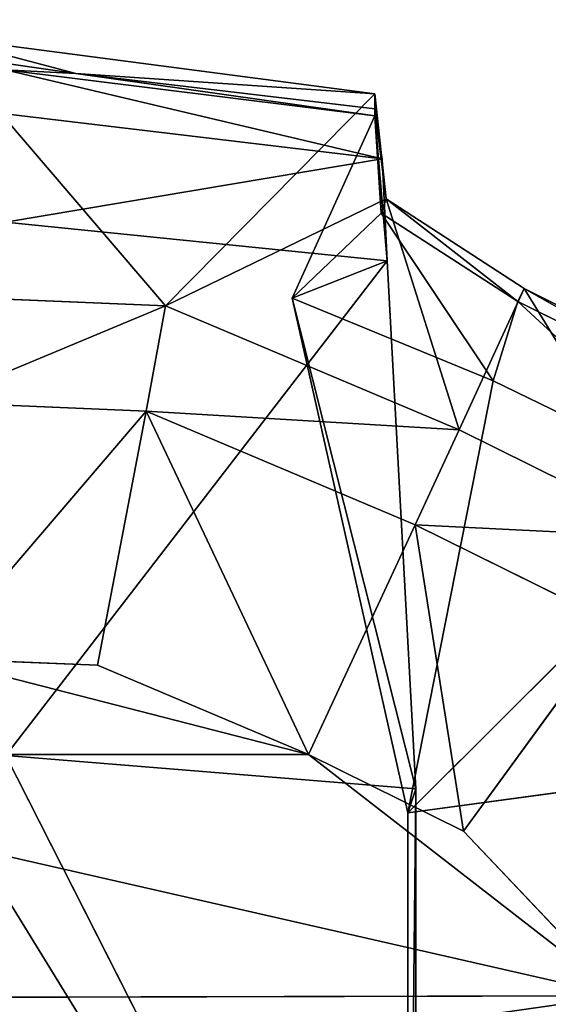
# Model space of a CAD drawing. Extents: x 0 to 31, y 0 to 21.2.
# Tile 387 of 574: x 20.301 to 20.607, y 3.186 to 3.757. Entities that reach past the tile are written whole.
import ezdxf

# ---------------------------------------------------------------- set-up
doc = ezdxf.new("R2010")
doc.units = 0
doc.header["$MEASUREMENT"] = 0
doc.layers.get('0').update_dxf_attribs({"color": 13, "linetype": 'CONTINUOUS'})
for name, color, linetype in [('CAST_IRON', 250, 'CONTINUOUS'), ('GALVANIZED_METAL', 252, 'CONTINUOUS'), ('KNOBS', 252, 'CONTINUOUS')]:
    doc.layers.add(name, color=color, linetype=linetype)

# ---------------------------------------------------------------- blocks, each defined once
blk = doc.blocks.new('NGM5058UC_TRADECAD_DXF')
at = {"layer": 'KNOBS', "color": 0}
for p, q in [((4.7319, -6.87475, 0.90625), (4.9867, -6.90825, 0.90625)), ((4.7319, -6.87475, 0.90625), (4.9867, -6.90825, 0.90625)), ((4.7319, -6.88465, 1.12635), (4.8138, -6.89655, 1.12635)), ((4.7319, -6.88465, 1.12635), (4.8138, -6.89655, 1.12635)), ((4.8138, -6.89655, 1.12635), (4.7729, -6.89435, 1.16625)), ((4.9867, -6.92105, 1.16625), (4.7729, -6.89435, 1.16625)), ((4.8138, -6.89655, 1.12635), (4.7729, -6.89435, 1.16625)), ((4.9867, -6.92105, 1.16625), (4.7729, -6.89435, 1.16625)), ((4.8138, -6.89655, 1.12635), (4.9867, -6.91685, 1.12635)), ((4.8138, -6.89655, 1.12635), (4.9867, -6.90825, 0.90625)), ((4.8138, -6.89655, 1.12635), (4.9867, -6.91685, 1.12635)), ((4.8138, -6.89655, 1.12635), (4.9867, -6.90825, 0.90625)), ((4.9867, -6.90825, 0.90625), (4.8657, -7.03095, 0.90625)), ((4.9867, -6.90825, 0.90625), (4.8657, -7.03095, 0.90625)), ((4.9867, -6.91685, 1.12635), (4.9867, -6.90825, 0.90625)), ((4.9867, -6.90825, 0.90625), (4.9933, -6.96905, 0.90625)), ((4.9867, -6.91685, 1.12635), (4.9867, -6.90825, 0.90625)), ((4.9867, -6.90825, 0.90625), (4.9933, -6.96905, 0.90625)), ((4.9867, -6.91685, 1.12635), (4.9867, -6.92105, 1.16625)), ((4.9904, -6.97735, 1.12645), (4.9867, -6.91685, 1.12635)), ((4.9904, -6.97735, 1.12645), (4.9867, -6.91685, 1.12635)), ((4.9867, -6.91685, 1.12635), (4.9867, -6.92105, 1.16625)), ((4.7729, -6.91975, 1.89825), (4.9911, -6.94595, 1.89835)), ((4.7729, -6.91975, 1.89825), (4.9911, -6.94595, 1.89835)), ((4.939, -7.02655, 1.16675), (4.9867, -6.92105, 1.16625)), ((4.939, -7.02655, 1.16675), (4.9867, -6.92105, 1.16625)), ((4.9867, -6.92105, 1.16625), (4.9911, -6.94595, 1.89835)), ((4.9867, -6.92105, 1.16625), (4.9904, -6.97735, 1.12645)), ((4.9867, -6.92105, 1.16625), (4.9904, -6.97735, 1.12645)), ((4.994, -7.00495, 1.89815), (4.9867, -6.92105, 1.16625)), ((4.994, -7.00495, 1.89815), (4.9867, -6.92105, 1.16625)), ((4.9867, -6.92105, 1.16625), (4.9911, -6.94595, 1.89835)), ((4.9911, -6.94595, 1.89835), (4.994, -7.00495, 1.89815)), ((4.9911, -6.94595, 1.89835), (4.994, -7.00495, 1.89815)), ((4.9933, -6.96905, 0.90625), (4.8657, -7.03095, 0.90625)), ((4.9933, -6.96905, 0.90625), (4.8657, -7.03095, 0.90625)), ((4.9933, -6.96905, 0.90625), (4.9904, -6.97735, 1.12645)), ((4.9933, -6.96905, 0.90625), (4.9904, -6.97735, 1.12645)), ((4.9933, -6.96905, 0.90625), (5.0732, -7.02105, 0.90625)), ((4.9933, -6.96905, 0.90625), (5.0732, -7.02105, 0.90625)), ((4.939, -7.02655, 1.16675), (4.9904, -6.97735, 1.12645)), ((4.939, -7.02655, 1.16675), (4.9904, -6.97735, 1.12645)), ((5.0695, -7.02855, 1.12645), (4.9904, -6.97735, 1.12645)), ((4.9904, -6.97735, 1.12645), (5.0553, -7.07455, 1.16675)), ((4.9904, -6.97735, 1.12645), (5.0553, -7.07455, 1.16675)), ((5.0695, -7.02855, 1.12645), (4.9904, -6.97735, 1.12645)), ((4.994, -7.00495, 1.89815), (4.7731, -6.98265, 1.89815)), ((4.994, -7.00495, 1.89815), (4.7731, -6.98265, 1.89815)), ((4.939, -7.02655, 1.16675), (4.994, -7.00495, 1.89815)), ((4.939, -7.02655, 1.16675), (4.994, -7.00495, 1.89815)), ((4.994, -7.00495, 1.89815), (5.0106, -7.31085, 1.89845)), ((4.994, -7.00495, 1.89815), (5.0106, -7.31085, 1.89845)), ((4.7319, -7.02535, 0.90625), (4.8657, -7.03095, 0.90625)), ((4.7319, -7.02535, 0.90625), (4.8657, -7.03095, 0.90625)), ((5.0732, -7.02105, 0.90625), (5.0356, -7.10285, 0.90625)), ((5.0732, -7.02105, 0.90625), (5.0356, -7.10285, 0.90625)), ((5.0695, -7.02855, 1.12645), (5.0732, -7.02105, 0.90625)), ((5.0695, -7.02855, 1.12645), (5.0732, -7.02105, 0.90625)), ((5.0732, -7.02105, 0.90625), (5.216, -7.09195, 0.90625)), ((5.0732, -7.02105, 0.90625), (5.216, -7.09195, 0.90625)), ((4.8657, -7.03095, 0.90625), (4.8545, -7.09195, 0.80005)), ((4.8657, -7.03095, 0.90625), (4.8545, -7.09195, 0.80005)), ((4.8657, -7.03095, 0.90625), (5.0356, -7.10285, 0.90625)), ((4.8657, -7.03095, 0.90625), (5.0356, -7.10285, 0.90625)), ((5.0058, -7.32475, 1.16675), (4.939, -7.02655, 1.16675)), ((4.939, -7.02655, 1.16675), (5.0553, -7.07455, 1.16675)), ((4.939, -7.02655, 1.16675), (5.0553, -7.07455, 1.16675)), ((5.0058, -7.32475, 1.16675), (4.939, -7.02655, 1.16675)), ((5.0106, -7.31085, 1.89845), (4.939, -7.02655, 1.16675)), ((5.0106, -7.31085, 1.89845), (4.939, -7.02655, 1.16675)), ((5.0553, -7.07455, 1.16675), (5.0695, -7.02855, 1.12645)), ((5.0553, -7.07455, 1.16675), (5.0695, -7.02855, 1.12645)), ((5.2108, -7.09885, 1.12645), (5.0695, -7.02855, 1.12645)), ((5.2108, -7.09885, 1.12645), (5.0695, -7.02855, 1.12645)), ((5.0553, -7.07455, 1.16675), (5.1907, -7.14035, 1.16675)), ((5.0553, -7.07455, 1.16675), (5.1907, -7.14035, 1.16675)), ((4.8545, -7.09195, 0.59075), (4.7319, -7.08675, 0.59075)), ((4.8545, -7.09195, 0.80005), (4.7319, -7.08675, 0.80005)), ((4.8545, -7.09195, 0.59075), (4.7319, -7.08675, 0.59075)), ((4.8545, -7.09195, 0.80005), (4.7319, -7.08675, 0.80005)), ((4.8264, -7.23915, 0.59075), (4.8545, -7.09195, 0.59075)), ((4.8264, -7.23915, 0.59075), (4.8545, -7.09195, 0.59075)), ((5.0101, -7.15785, 0.59075), (4.8545, -7.09195, 0.59075)), ((4.8545, -7.09195, 0.59075), (4.8545, -7.09195, 0.80005)), ((5.0101, -7.15785, 0.80005), (4.8545, -7.09195, 0.80005)), ((4.8545, -7.09195, 0.59075), (4.8545, -7.09195, 0.80005)), ((5.0101, -7.15785, 0.59075), (4.8545, -7.09195, 0.59075)), ((5.0101, -7.15785, 0.80005), (4.8545, -7.09195, 0.80005)), ((5.0356, -7.10285, 0.90625), (5.0101, -7.15785, 0.80005)), ((5.0356, -7.10285, 0.90625), (5.0101, -7.15785, 0.80005)), ((5.0356, -7.10285, 0.90625), (5.1617, -7.16545, 0.90625)), ((5.0356, -7.10285, 0.90625), (5.1617, -7.16545, 0.90625)), ((5.1907, -7.14035, 1.16675), (5.0058, -7.32475, 1.16675)), ((5.1907, -7.14035, 1.16675), (5.0058, -7.32475, 1.16675)), ((4.9485, -7.29085, 0.59075), (5.0101, -7.15785, 0.59075)), ((4.9485, -7.29085, 0.59075), (5.0101, -7.15785, 0.59075)), ((5.1256, -7.21505, 0.59075), (5.0101, -7.15785, 0.59075)), ((5.0101, -7.15785, 0.59075), (5.0101, -7.15785, 0.80005)), ((5.0101, -7.15785, 0.80005), (5.1256, -7.21505, 0.80005)), ((5.0101, -7.15785, 0.80005), (5.1256, -7.21505, 0.80005)), ((5.0101, -7.15785, 0.59075), (5.0101, -7.15785, 0.80005)), ((5.1256, -7.21505, 0.59075), (5.0101, -7.15785, 0.59075)), ((5.1256, -7.21505, 0.59075), (5.0381, -7.33535, 0.59075)), ((5.1256, -7.21505, 0.59075), (5.0381, -7.33535, 0.59075)), ((4.8264, -7.23915, 0.38585), (4.732, -7.23525, 0.38585)), ((4.732, -7.23525, 0.59075), (4.8264, -7.23915, 0.59075)), ((4.732, -7.23525, 0.59075), (4.8264, -7.23915, 0.59075)), ((4.8264, -7.23915, 0.38585), (4.732, -7.23525, 0.38585)), ((4.9485, -7.29085, 0.38585), (4.8264, -7.23915, 0.38585)), ((4.8264, -7.23915, 0.59075), (4.9485, -7.29085, 0.59075)), ((4.8264, -7.23915, 0.59075), (4.9485, -7.29085, 0.59075)), ((4.8264, -7.23915, 0.59075), (4.8264, -7.23915, 0.38585)), ((4.9485, -7.29085, 0.38585), (4.8264, -7.23915, 0.38585)), ((4.8264, -7.23915, 0.59075), (4.8264, -7.23915, 0.38585)), ((5.0058, -7.32475, 1.16675), (5.3324, -7.28035, 1.16675)), ((5.0058, -7.32475, 1.16675), (5.3324, -7.28035, 1.16675)), ((4.5155, -7.29085, 0.38585), (4.9485, -7.29085, 0.38585)), ((4.5155, -7.29085, 0.38585), (4.9485, -7.29085, 0.38585)), ((5.0106, -7.75915, 1.89805), (4.7733, -7.29145, 1.89825)), ((4.7733, -7.29145, 1.89825), (5.0106, -7.31085, 1.89845)), ((5.0106, -7.75915, 1.89805), (4.7733, -7.29145, 1.89825)), ((4.7733, -7.29145, 1.89825), (5.0106, -7.31085, 1.89845)), ((5.0381, -7.33535, 0.38585), (4.9485, -7.29085, 0.38585)), ((4.9485, -7.29085, 0.38585), (5.1283, -7.43055, 0.38585)), ((4.9485, -7.29085, 0.38585), (5.1283, -7.43055, 0.38585)), ((4.9485, -7.29085, 0.59075), (5.0381, -7.33535, 0.59075)), ((4.9485, -7.29085, 0.59075), (5.0381, -7.33535, 0.59075)), ((4.9485, -7.29085, 0.59075), (4.9485, -7.29085, 0.38585)), ((5.0381, -7.33535, 0.38585), (4.9485, -7.29085, 0.38585)), ((4.9485, -7.29085, 0.59075), (4.9485, -7.29085, 0.38585)), ((5.0106, -7.31085, 1.89845), (5.0058, -7.32475, 1.16675)), ((5.0106, -7.31085, 1.89845), (5.0058, -7.32475, 1.16675)), ((5.0106, -7.31085, 1.89845), (5.0106, -7.75915, 1.89805)), ((5.0106, -7.31085, 1.89845), (5.0106, -7.75915, 1.89805)), ((5.0058, -7.75235, 1.16675), (5.0058, -7.32475, 1.16675)), ((5.0058, -7.75235, 1.16675), (5.0058, -7.32475, 1.16675)), ((5.1283, -7.43055, 0.38585), (5.0381, -7.33535, 0.38585)), ((5.0381, -7.33535, 0.59075), (5.1283, -7.43055, 0.59075)), ((5.0381, -7.33535, 0.59075), (5.0381, -7.33535, 0.38585)), ((5.1283, -7.43055, 0.38585), (5.0381, -7.33535, 0.38585)), ((5.0381, -7.33535, 0.59075), (5.1283, -7.43055, 0.59075)), ((5.0381, -7.33535, 0.59075), (5.0381, -7.33535, 0.38585)), ((5.1283, -7.43055, 0.38585), (4.3321, -7.43265, 0.38585)), ((5.1283, -7.43055, 0.38585), (4.3321, -7.43265, 0.38585))]:
    blk.add_line(p, q, dxfattribs=at)
at = {"layer": 'CAST_IRON', "color": 0}
mesh = blk.add_polyface(dxfattribs=at)
corners = [(-6.3929, -5.77405, 0.58145), (6.2138, -5.87025, 0.58145), (-7.348, -9.18255, 0.58145), (5.9703, -5.77405, 0.58145)]
mesh.append_faces([[corners[k] for k in face] for face in [(0, 1, 2), (1, 0, 3)]], dxfattribs={"vtx0": -1, "color": 0})
mesh = blk.add_polyface(dxfattribs=at)
corners = [(6.3871, -5.99295, 0.58145), (-7.348, -9.18255, 0.58145), (6.2138, -5.87025, 0.58145)]
mesh.append_faces([[corners[k] for k in face] for face in [(0, 1, 2)]], dxfattribs={"color": 0})
mesh = blk.add_polyface(dxfattribs=at)
corners = [(6.4994, -6.14695, 0.58145), (-7.348, -9.18255, 0.58145), (6.3871, -5.99295, 0.58145)]
mesh.append_faces([[corners[k] for k in face] for face in [(0, 1, 2)]], dxfattribs={"color": 0})
mesh = blk.add_polyface(dxfattribs=at)
corners = [(6.5572, -6.27685, 0.57605), (-7.348, -9.18255, 0.58145), (6.4994, -6.14695, 0.58145)]
mesh.append_faces([[corners[k] for k in face] for face in [(0, 1, 2)]], dxfattribs={"color": 0})
mesh = blk.add_polyface(dxfattribs=at)
corners = [(6.5715, -6.39075, 0.58145), (-7.348, -9.18255, 0.58145), (6.5572, -6.27685, 0.57605)]
mesh.append_faces([[corners[k] for k in face] for face in [(0, 1, 2)]], dxfattribs={"color": 0})
mesh = blk.add_polyface(dxfattribs=at)
corners = [(6.5869, -9.17585, 0.58145), (-7.348, -9.18255, 0.58145), (6.5715, -6.39075, 0.58145)]
mesh.append_faces([[corners[k] for k in face] for face in [(0, 1, 2)]], dxfattribs={"color": 0})
at = {"layer": 'GALVANIZED_METAL', "color": 0}
mesh = blk.add_polyface(dxfattribs=at)
corners = [(-14.2165, -9.41305, -1.89865), (14.216, 9.40775, -1.89865), (-14.3866, -9.24295, -1.89865), (14.386, 9.23775, -1.89865)]
mesh.append_faces([[corners[k] for k in face] for face in [(0, 1, 2), (1, 0, 3)]], dxfattribs={"vtx0": -1, "color": 0})
mesh = blk.add_polyface(dxfattribs=at)
corners = [(14.216, 9.40775, -1.89865), (-14.2165, 9.40775, -1.89865), (-14.3866, -9.24295, -1.89865)]
mesh.append_faces([[corners[k] for k in face] for face in [(0, 1, 2)]], dxfattribs={"color": 0})
mesh = blk.add_polyface(dxfattribs=at)
corners = [(14.386, 9.23775, -1.89865), (-14.2165, -9.41305, -1.89865), (14.2159, -9.41295, -1.89865)]
mesh.append_faces([[corners[k] for k in face] for face in [(0, 1, 2)]], dxfattribs={"color": 0})
at = {"layer": 'KNOBS', "color": 0}
mesh = blk.add_polyface(dxfattribs=at)
corners = [(4.8138, -6.89655, 1.12635), (4.7319, -6.87475, 0.90625), (4.9867, -6.90825, 0.90625)]
mesh.append_faces([[corners[k] for k in face] for face in [(0, 1, 2)]], dxfattribs={"color": 0})
mesh = blk.add_polyface(dxfattribs=at)
corners = [(4.7319, -6.88465, 1.12635), (4.7319, -6.87475, 0.90625), (4.8138, -6.89655, 1.12635)]
mesh.append_faces([[corners[k] for k in face] for face in [(0, 1, 2)]], dxfattribs={"color": 0})
mesh = blk.add_polyface(dxfattribs=at)
corners = [(4.8657, -7.03095, 0.90625), (4.7319, -6.87475, 0.90625), (4.7319, -7.02535, 0.90625), (4.9867, -6.90825, 0.90625)]
mesh.append_faces([[corners[k] for k in face] for face in [(0, 1, 2), (1, 0, 3)]], dxfattribs={"vtx0": -1, "color": 0})
mesh = blk.add_polyface(dxfattribs=at)
corners = [(4.7729, -6.89435, 1.16625), (4.7319, -6.88465, 1.12635), (4.8138, -6.89655, 1.12635)]
mesh.append_faces([[corners[k] for k in face] for face in [(0, 1, 2)]], dxfattribs={"color": 0})
mesh = blk.add_polyface(dxfattribs=at)
corners = [(4.7729, -6.89435, 1.16625), (4.8138, -6.89655, 1.12635), (4.9867, -6.92105, 1.16625)]
mesh.append_faces([[corners[k] for k in face] for face in [(0, 1, 2)]], dxfattribs={"color": 0})
mesh = blk.add_polyface(dxfattribs=at)
corners = [(4.9911, -6.94595, 1.89835), (4.7729, -6.89435, 1.16625), (4.9867, -6.92105, 1.16625)]
mesh.append_faces([[corners[k] for k in face] for face in [(0, 1, 2)]], dxfattribs={"color": 0})
mesh = blk.add_polyface(dxfattribs=at)
corners = [(4.9911, -6.94595, 1.89835), (4.7729, -6.91975, 1.89825), (4.7729, -6.89435, 1.16625)]
mesh.append_faces([[corners[k] for k in face] for face in [(0, 1, 2)]], dxfattribs={"color": 0})
mesh = blk.add_polyface(dxfattribs=at)
corners = [(4.9867, -6.92105, 1.16625), (4.8138, -6.89655, 1.12635), (4.9867, -6.91685, 1.12635)]
mesh.append_faces([[corners[k] for k in face] for face in [(0, 1, 2)]], dxfattribs={"color": 0})
mesh = blk.add_polyface(dxfattribs=at)
corners = [(4.8138, -6.89655, 1.12635), (4.9867, -6.90825, 0.90625), (4.9867, -6.91685, 1.12635)]
mesh.append_faces([[corners[k] for k in face] for face in [(0, 1, 2)]], dxfattribs={"color": 0})
mesh = blk.add_polyface(dxfattribs=at)
corners = [(4.9933, -6.96905, 0.90625), (4.9867, -6.90825, 0.90625), (4.8657, -7.03095, 0.90625)]
mesh.append_faces([[corners[k] for k in face] for face in [(0, 1, 2)]], dxfattribs={"color": 0})
mesh = blk.add_polyface(dxfattribs=at)
corners = [(4.9867, -6.90825, 0.90625), (4.9933, -6.96905, 0.90625), (4.9867, -6.91685, 1.12635)]
mesh.append_faces([[corners[k] for k in face] for face in [(0, 1, 2)]], dxfattribs={"color": 0})
mesh = blk.add_polyface(dxfattribs=at)
corners = [(4.9867, -6.91685, 1.12635), (4.9933, -6.96905, 0.90625), (4.9904, -6.97735, 1.12645)]
mesh.append_faces([[corners[k] for k in face] for face in [(0, 1, 2)]], dxfattribs={"color": 0})
mesh = blk.add_polyface(dxfattribs=at)
corners = [(4.9867, -6.91685, 1.12635), (4.9904, -6.97735, 1.12645), (4.9867, -6.92105, 1.16625)]
mesh.append_faces([[corners[k] for k in face] for face in [(0, 1, 2)]], dxfattribs={"color": 0})
mesh = blk.add_polyface(dxfattribs=at)
corners = [(4.9911, -6.94595, 1.89835), (4.7731, -6.98265, 1.89815), (4.7729, -6.91975, 1.89825)]
mesh.append_faces([[corners[k] for k in face] for face in [(0, 1, 2)]], dxfattribs={"color": 0})
mesh = blk.add_polyface(dxfattribs=at)
corners = [(4.9867, -6.92105, 1.16625), (4.9904, -6.97735, 1.12645), (4.939, -7.02655, 1.16675)]
mesh.append_faces([[corners[k] for k in face] for face in [(0, 1, 2)]], dxfattribs={"color": 0})
mesh = blk.add_polyface(dxfattribs=at)
corners = [(4.9867, -6.92105, 1.16625), (4.939, -7.02655, 1.16675), (4.994, -7.00495, 1.89815)]
mesh.append_faces([[corners[k] for k in face] for face in [(0, 1, 2)]], dxfattribs={"color": 0})
mesh = blk.add_polyface(dxfattribs=at)
corners = [(4.9867, -6.92105, 1.16625), (4.994, -7.00495, 1.89815), (4.9911, -6.94595, 1.89835)]
mesh.append_faces([[corners[k] for k in face] for face in [(0, 1, 2)]], dxfattribs={"color": 0})
mesh = blk.add_polyface(dxfattribs=at)
corners = [(4.994, -7.00495, 1.89815), (4.7731, -6.98265, 1.89815), (4.9911, -6.94595, 1.89835)]
mesh.append_faces([[corners[k] for k in face] for face in [(0, 1, 2)]], dxfattribs={"color": 0})
mesh = blk.add_polyface(dxfattribs=at)
corners = [(5.0356, -7.10285, 0.90625), (4.9933, -6.96905, 0.90625), (4.8657, -7.03095, 0.90625), (5.0732, -7.02105, 0.90625)]
mesh.append_faces([[corners[k] for k in face] for face in [(0, 1, 2), (1, 0, 3)]], dxfattribs={"vtx0": -1, "color": 0})
mesh = blk.add_polyface(dxfattribs=at)
corners = [(4.9904, -6.97735, 1.12645), (4.9933, -6.96905, 0.90625), (5.0695, -7.02855, 1.12645)]
mesh.append_faces([[corners[k] for k in face] for face in [(0, 1, 2)]], dxfattribs={"color": 0})
mesh = blk.add_polyface(dxfattribs=at)
corners = [(5.0695, -7.02855, 1.12645), (4.9933, -6.96905, 0.90625), (5.0732, -7.02105, 0.90625)]
mesh.append_faces([[corners[k] for k in face] for face in [(0, 1, 2)]], dxfattribs={"color": 0})
mesh = blk.add_polyface(dxfattribs=at)
corners = [(5.0553, -7.07455, 1.16675), (4.939, -7.02655, 1.16675), (4.9904, -6.97735, 1.12645)]
mesh.append_faces([[corners[k] for k in face] for face in [(0, 1, 2)]], dxfattribs={"color": 0})
mesh = blk.add_polyface(dxfattribs=at)
corners = [(5.0695, -7.02855, 1.12645), (5.0553, -7.07455, 1.16675), (4.9904, -6.97735, 1.12645)]
mesh.append_faces([[corners[k] for k in face] for face in [(0, 1, 2)]], dxfattribs={"color": 0})
mesh = blk.add_polyface(dxfattribs=at)
corners = [(4.994, -7.00495, 1.89815), (4.7733, -7.29145, 1.89825), (4.7731, -6.98265, 1.89815), (5.0106, -7.31085, 1.89845)]
mesh.append_faces([[corners[k] for k in face] for face in [(0, 1, 2), (1, 0, 3)]], dxfattribs={"vtx0": -1, "color": 0})
mesh = blk.add_polyface(dxfattribs=at)
corners = [(4.994, -7.00495, 1.89815), (4.939, -7.02655, 1.16675), (5.0106, -7.31085, 1.89845)]
mesh.append_faces([[corners[k] for k in face] for face in [(0, 1, 2)]], dxfattribs={"color": 0})
mesh = blk.add_polyface(dxfattribs=at)
corners = [(4.8657, -7.03095, 0.90625), (4.7319, -7.08675, 0.80005), (4.8545, -7.09195, 0.80005), (4.7319, -7.02535, 0.90625)]
mesh.append_faces([[corners[k] for k in face] for face in [(0, 1, 2), (1, 0, 3)]], dxfattribs={"vtx0": -1, "color": 0})
mesh = blk.add_polyface(dxfattribs=at)
corners = [(5.1617, -7.16545, 0.90625), (5.0732, -7.02105, 0.90625), (5.0356, -7.10285, 0.90625), (5.216, -7.09195, 0.90625)]
mesh.append_faces([[corners[k] for k in face] for face in [(0, 1, 2), (1, 0, 3)]], dxfattribs={"vtx0": -1, "color": 0})
mesh = blk.add_polyface(dxfattribs=at)
corners = [(5.2108, -7.09885, 1.12645), (5.0732, -7.02105, 0.90625), (5.216, -7.09195, 0.90625), (5.0695, -7.02855, 1.12645)]
mesh.append_faces([[corners[k] for k in face] for face in [(0, 1, 2), (1, 0, 3)]], dxfattribs={"vtx0": -1, "color": 0})
mesh = blk.add_polyface(dxfattribs=at)
corners = [(5.0356, -7.10285, 0.90625), (4.8545, -7.09195, 0.80005), (5.0101, -7.15785, 0.80005), (4.8657, -7.03095, 0.90625)]
mesh.append_faces([[corners[k] for k in face] for face in [(0, 1, 2), (1, 0, 3)]], dxfattribs={"vtx0": -1, "color": 0})
mesh = blk.add_polyface(dxfattribs=at)
corners = [(5.0553, -7.07455, 1.16675), (5.0058, -7.32475, 1.16675), (4.939, -7.02655, 1.16675), (5.1907, -7.14035, 1.16675)]
mesh.append_faces([[corners[k] for k in face] for face in [(0, 1, 2), (1, 0, 3)]], dxfattribs={"vtx0": -1, "color": 0})
mesh = blk.add_polyface(dxfattribs=at)
corners = [(4.939, -7.02655, 1.16675), (5.0058, -7.32475, 1.16675), (5.0106, -7.31085, 1.89845)]
mesh.append_faces([[corners[k] for k in face] for face in [(0, 1, 2)]], dxfattribs={"color": 0})
mesh = blk.add_polyface(dxfattribs=at)
corners = [(5.1907, -7.14035, 1.16675), (5.0553, -7.07455, 1.16675), (5.0695, -7.02855, 1.12645)]
mesh.append_faces([[corners[k] for k in face] for face in [(0, 1, 2)]], dxfattribs={"color": 0})
mesh = blk.add_polyface(dxfattribs=at)
corners = [(5.2108, -7.09885, 1.12645), (5.1907, -7.14035, 1.16675), (5.0695, -7.02855, 1.12645)]
mesh.append_faces([[corners[k] for k in face] for face in [(0, 1, 2)]], dxfattribs={"color": 0})
mesh = blk.add_polyface(dxfattribs=at)
corners = [(4.732, -7.23525, 0.59075), (4.8545, -7.09195, 0.59075), (4.7319, -7.08675, 0.59075), (4.8264, -7.23915, 0.59075)]
mesh.append_faces([[corners[k] for k in face] for face in [(0, 1, 2), (1, 0, 3)]], dxfattribs={"vtx0": -1, "color": 0})
mesh = blk.add_polyface(dxfattribs=at)
corners = [(4.8545, -7.09195, 0.80005), (4.7319, -7.08675, 0.59075), (4.8545, -7.09195, 0.59075), (4.7319, -7.08675, 0.80005)]
mesh.append_faces([[corners[k] for k in face] for face in [(0, 1, 2), (1, 0, 3)]], dxfattribs={"vtx0": -1, "color": 0})
mesh = blk.add_polyface(dxfattribs=at)
corners = [(4.9485, -7.29085, 0.59075), (4.8545, -7.09195, 0.59075), (4.8264, -7.23915, 0.59075), (5.0101, -7.15785, 0.59075)]
mesh.append_faces([[corners[k] for k in face] for face in [(0, 1, 2), (1, 0, 3)]], dxfattribs={"vtx0": -1, "color": 0})
mesh = blk.add_polyface(dxfattribs=at)
corners = [(5.0101, -7.15785, 0.80005), (4.8545, -7.09195, 0.59075), (5.0101, -7.15785, 0.59075), (4.8545, -7.09195, 0.80005)]
mesh.append_faces([[corners[k] for k in face] for face in [(0, 1, 2), (1, 0, 3)]], dxfattribs={"vtx0": -1, "color": 0})
mesh = blk.add_polyface(dxfattribs=at)
corners = [(5.1617, -7.16545, 0.90625), (5.0101, -7.15785, 0.80005), (5.1256, -7.21505, 0.80005), (5.0356, -7.10285, 0.90625)]
mesh.append_faces([[corners[k] for k in face] for face in [(0, 1, 2), (1, 0, 3)]], dxfattribs={"vtx0": -1, "color": 0})
mesh = blk.add_polyface(dxfattribs=at)
corners = [(5.3324, -7.28035, 1.16675), (5.0058, -7.32475, 1.16675), (5.1907, -7.14035, 1.16675)]
mesh.append_faces([[corners[k] for k in face] for face in [(0, 1, 2)]], dxfattribs={"color": 0})
mesh = blk.add_polyface(dxfattribs=at)
corners = [(5.0381, -7.33535, 0.59075), (5.0101, -7.15785, 0.59075), (4.9485, -7.29085, 0.59075), (5.1256, -7.21505, 0.59075)]
mesh.append_faces([[corners[k] for k in face] for face in [(0, 1, 2), (1, 0, 3)]], dxfattribs={"vtx0": -1, "color": 0})
mesh = blk.add_polyface(dxfattribs=at)
corners = [(5.1256, -7.21505, 0.80005), (5.0101, -7.15785, 0.59075), (5.1256, -7.21505, 0.59075), (5.0101, -7.15785, 0.80005)]
mesh.append_faces([[corners[k] for k in face] for face in [(0, 1, 2), (1, 0, 3)]], dxfattribs={"vtx0": -1, "color": 0})
mesh = blk.add_polyface(dxfattribs=at)
corners = [(5.1283, -7.43055, 0.59075), (5.1256, -7.21505, 0.59075), (5.0381, -7.33535, 0.59075), (5.242, -7.33785, 0.59075)]
mesh.append_faces([[corners[k] for k in face] for face in [(0, 1, 2), (1, 0, 3)]], dxfattribs={"vtx0": -1, "color": 0})
mesh = blk.add_polyface(dxfattribs=at)
corners = [(4.9485, -7.29085, 0.38585), (4.732, -7.23525, 0.38585), (4.5155, -7.29085, 0.38585), (4.8264, -7.23915, 0.38585)]
mesh.append_faces([[corners[k] for k in face] for face in [(0, 1, 2), (1, 0, 3)]], dxfattribs={"vtx0": -1, "color": 0})
mesh = blk.add_polyface(dxfattribs=at)
corners = [(4.8264, -7.23915, 0.59075), (4.732, -7.23525, 0.38585), (4.8264, -7.23915, 0.38585), (4.732, -7.23525, 0.59075)]
mesh.append_faces([[corners[k] for k in face] for face in [(0, 1, 2), (1, 0, 3)]], dxfattribs={"vtx0": -1, "color": 0})
mesh = blk.add_polyface(dxfattribs=at)
corners = [(4.9485, -7.29085, 0.59075), (4.8264, -7.23915, 0.38585), (4.9485, -7.29085, 0.38585), (4.8264, -7.23915, 0.59075)]
mesh.append_faces([[corners[k] for k in face] for face in [(0, 1, 2), (1, 0, 3)]], dxfattribs={"vtx0": -1, "color": 0})
mesh = blk.add_polyface(dxfattribs=at)
corners = [(5.3324, -7.28035, 1.16675), (5.0058, -7.75235, 1.16675), (5.0058, -7.32475, 1.16675), (5.4565, -7.45965, 1.16675)]
mesh.append_faces([[corners[k] for k in face] for face in [(0, 1, 2), (1, 0, 3)]], dxfattribs={"vtx0": -1, "color": 0})
mesh = blk.add_polyface(dxfattribs=at)
corners = [(5.1283, -7.43055, 0.38585), (4.5155, -7.29085, 0.38585), (4.3321, -7.43265, 0.38585), (4.9485, -7.29085, 0.38585)]
mesh.append_faces([[corners[k] for k in face] for face in [(0, 1, 2), (1, 0, 3)]], dxfattribs={"vtx0": -1, "color": 0})
mesh = blk.add_polyface(dxfattribs=at)
corners = [(4.733, -7.30775, 1.89825), (5.0106, -7.75915, 1.89805), (4.7319, -7.75915, 1.89805), (4.7733, -7.29145, 1.89825)]
mesh.append_faces([[corners[k] for k in face] for face in [(0, 1, 2), (1, 0, 3)]], dxfattribs={"vtx0": -1, "color": 0})
mesh = blk.add_polyface(dxfattribs=at)
corners = [(5.0106, -7.75915, 1.89805), (4.7733, -7.29145, 1.89825), (5.0106, -7.31085, 1.89845)]
mesh.append_faces([[corners[k] for k in face] for face in [(0, 1, 2)]], dxfattribs={"color": 0})
mesh = blk.add_polyface(dxfattribs=at)
corners = [(5.1283, -7.43055, 0.38585), (5.0381, -7.33535, 0.38585), (4.9485, -7.29085, 0.38585)]
mesh.append_faces([[corners[k] for k in face] for face in [(0, 1, 2)]], dxfattribs={"color": 0})
mesh = blk.add_polyface(dxfattribs=at)
corners = [(5.0381, -7.33535, 0.59075), (4.9485, -7.29085, 0.38585), (5.0381, -7.33535, 0.38585), (4.9485, -7.29085, 0.59075)]
mesh.append_faces([[corners[k] for k in face] for face in [(0, 1, 2), (1, 0, 3)]], dxfattribs={"vtx0": -1, "color": 0})
mesh = blk.add_polyface(dxfattribs=at)
corners = [(5.0106, -7.31085, 1.89845), (5.0058, -7.75235, 1.16675), (5.0106, -7.75915, 1.89805), (5.0058, -7.32475, 1.16675)]
mesh.append_faces([[corners[k] for k in face] for face in [(0, 1, 2), (1, 0, 3)]], dxfattribs={"vtx0": -1, "color": 0})
mesh = blk.add_polyface(dxfattribs=at)
corners = [(5.0381, -7.33535, 0.59075), (5.1283, -7.43055, 0.38585), (5.1283, -7.43055, 0.59075), (5.0381, -7.33535, 0.38585)]
mesh.append_faces([[corners[k] for k in face] for face in [(0, 1, 2), (1, 0, 3)]], dxfattribs={"vtx0": -1, "color": 0})
mesh = blk.add_polyface(dxfattribs=at)
corners = [(5.1283, -7.43055, 0.38585), (4.2548, -7.55535, 0.38585), (4.2149, -7.71865, 0.38585), (4.3321, -7.43265, 0.38585)]
mesh.append_faces([[corners[k] for k in face] for face in [(0, 1, 2), (1, 0, 3)]], dxfattribs={"vtx0": -1, "color": 0})
mesh = blk.add_polyface(dxfattribs=at)
corners = [(5.1283, -7.43055, 0.38585), (4.2149, -7.71865, 0.38585), (4.226, -7.87015, 0.38585)]
mesh.append_faces([[corners[k] for k in face] for face in [(0, 1, 2)]], dxfattribs={"color": 0})
mesh = blk.add_polyface(dxfattribs=at)
corners = [(4.2725, -8.00945, 0.38585), (5.1283, -7.43055, 0.38585), (4.226, -7.87015, 0.38585), (5.21, -7.55605, 0.38585)]
mesh.append_faces([[corners[k] for k in face] for face in [(0, 1, 2), (1, 0, 3)]], dxfattribs={"vtx0": -1, "color": 0})
blk = doc.blocks.new('NGM5058UC_TRADECAD_DWG')
at = {"color": 0}
blk.add_blockref('NGM5058UC_TRADECAD_DXF', (15.5194, 10.62185, 1.89865), dxfattribs=at)

msp = doc.modelspace()

# ---------------------------------------------------------------- block references
at = {"color": 0}
msp.add_blockref('NGM5058UC_TRADECAD_DWG', (0, 0), dxfattribs=at)

doc.saveas('drawing.dxf')
